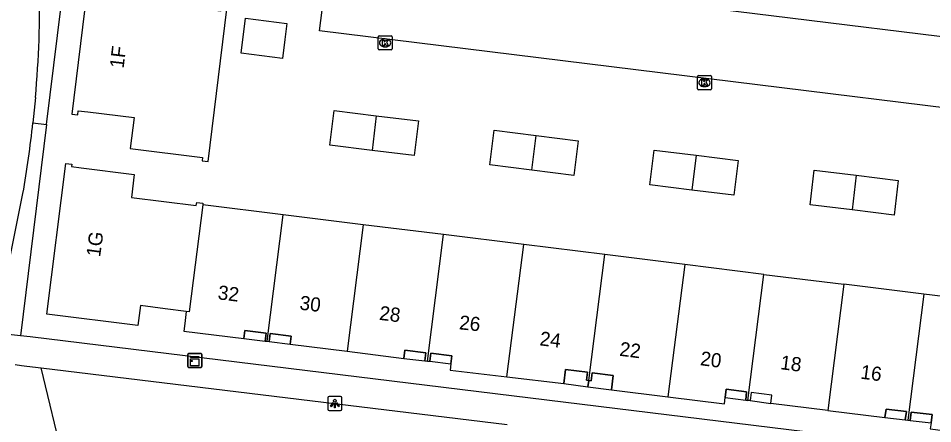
# Model space of a CAD drawing. Extents: x 161696 to 162377, y 380761 to 381673.
# Drawn here: x 162140.9 to 162205.7, y 381462.6 to 381491.3 of the extents above; entities that cross this region are included whole.
import ezdxf

# ---------------------------------------------------------------- set-up
doc = ezdxf.new("R2010")
doc.units = 0
for name, color, linetype in [('IMGEO_Groenvoorziening', 7, 'Continuous'), ('IMGEO_Haag', 7, 'Continuous'), ('IMGEO_Kast', 7, 'Continuous'), ('IMGEO_Kolk', 7, 'Continuous'), ('IMGEO_Lichtpunt', 7, 'Continuous'), ('IMGEO_Pand', 7, 'Continuous'), ('IMGEO_Pand_nummerreeks', 7, 'Continuous'), ('IMGEO_Pand_overbouw', 7, 'Continuous'), ('IMGEO_Voetpad_open', 7, 'Continuous')]:
    doc.layers.add(name, color=color, linetype=linetype)

msp = doc.modelspace()

# ---------------------------------------------------------------- linework, layer by layer
at = {"layer": 'IMGEO_Groenvoorziening'}
for points in [[(162142.857, 381483.773), (162147.501, 381521.45)], [(162142.857, 381483.773), (162141.011, 381468.8)], [(162141.889, 381483.902), (162142.857, 381483.773)]]:
    msp.add_lwpolyline(points, dxfattribs=at)
at = {"layer": 'IMGEO_Haag'}
msp.add_lwpolyline([(162144.062, 381459.948), (162142.472, 381466.533)], dxfattribs=at)
at = {"layer": 'IMGEO_Kast'}
for p, q in [((162152.865, 381466.621), (162152.865, 381467.462)), ((162152.865, 381467.462), (162152.865, 381466.621)), ((162152.94, 381467.546), (162153.781, 381467.546)), ((162153.781, 381467.546), (162152.94, 381467.546)), ((162153.865, 381467.471), (162153.865, 381466.63)), ((162153.865, 381466.63), (162153.865, 381467.471)), ((162153.79, 381466.546), (162152.949, 381466.546)), ((162152.949, 381466.546), (162153.79, 381466.546))]:
    msp.add_line(p, q, dxfattribs=at)
for points in [[(162153.06, 381467.336), (162153.66, 381467.336), (162153.66, 381467.251), (162153.06, 381467.251), (162153.06, 381467.336)], [(162153.06, 381467.161), (162153.66, 381467.161), (162153.66, 381466.672), (162153.06, 381466.672), (162153.06, 381467.161)]]:
    msp.add_lwpolyline(points, dxfattribs=at)
msp.add_circle((162153.144, 381467.01), 0.0377, dxfattribs=at)
for centre, start, end in [((162152.943, 381467.468), 92.4484, 184.28452), ((162152.943, 381467.468), 92.4484, 184.28452), ((162153.787, 381467.468), 2.4484, 94.28452), ((162153.787, 381467.468), 2.4484, 94.28452), ((162152.943, 381466.624), 182.4484, 274.28452), ((162152.943, 381466.624), 182.4484, 274.28452), ((162153.787, 381466.624), 272.4484, 4.28452), ((162153.787, 381466.624), 272.4484, 4.28452)]:
    msp.add_arc(centre, 0.0779, start, end, dxfattribs=at)
at = {"layer": 'IMGEO_Kolk'}
for p, q in [((162166.358, 381489.133), (162166.358, 381489.985)), ((162166.433, 381490.059), (162167.285, 381490.059)), ((162167.359, 381489.985), (162167.359, 381489.133)), ((162166.869, 381489.279), (162166.844, 381489.279)), ((162166.846, 381489.839), (162166.871, 381489.839)), ((162167.285, 381489.059), (162166.433, 381489.059)), ((162189, 381486.314), (162189, 381487.166)), ((162189.075, 381487.24), (162189.927, 381487.24)), ((162189.488, 381487.02), (162189.513, 381487.02)), ((162190.001, 381487.166), (162190.001, 381486.314)), ((162189.927, 381486.24), (162189.075, 381486.24)), ((162189.511, 381486.46), (162189.486, 381486.46))]:
    msp.add_line(p, q, dxfattribs=at)
for points in [[(162166.358, 381489.133), (162166.358, 381489.985)], [(162166.433, 381490.059), (162167.285, 381490.059)], [(162167.359, 381489.985), (162167.359, 381489.133)], [(162166.679, 381489.759), (162166.802, 381489.759), (162166.802, 381489.608), (162166.932, 381489.759), (162167.096, 381489.759), (162166.95, 381489.608), (162167.103, 381489.359), (162166.951, 381489.359), (162166.866, 381489.523), (162166.802, 381489.456), (162166.802, 381489.359), (162166.679, 381489.359), (162166.679, 381489.759)], [(162167.285, 381489.059), (162166.433, 381489.059)], [(162189, 381486.314), (162189, 381487.166)], [(162189.075, 381487.24), (162189.927, 381487.24)], [(162189.321, 381486.94), (162189.444, 381486.94), (162189.444, 381486.789), (162189.574, 381486.94), (162189.738, 381486.94), (162189.592, 381486.789), (162189.745, 381486.54), (162189.593, 381486.54), (162189.508, 381486.704), (162189.444, 381486.637), (162189.444, 381486.54), (162189.321, 381486.54), (162189.321, 381486.94)], [(162190.001, 381487.166), (162190.001, 381486.314)], [(162189.927, 381486.24), (162189.075, 381486.24)]]:
    msp.add_lwpolyline(points, dxfattribs=at)
for centre, start, end in [((162166.435, 381489.983), 91.55205, 178.44795), ((162166.435, 381489.983), 91.55205, 178.44795), ((162167.283, 381489.983), 1.55205, 88.44795), ((162167.283, 381489.983), 1.55205, 88.44795), ((162166.435, 381489.135), 181.55205, 268.44795), ((162166.435, 381489.135), 181.55205, 268.44795), ((162167.283, 381489.135), 271.55205, 358.44795), ((162167.283, 381489.135), 271.55205, 358.44795), ((162189.077, 381487.164), 91.55205, 178.44795), ((162189.077, 381487.164), 91.55205, 178.44795), ((162189.925, 381487.164), 1.55205, 88.44795), ((162189.925, 381487.164), 1.55205, 88.44795), ((162189.077, 381486.316), 181.55205, 268.44795), ((162189.077, 381486.316), 181.55205, 268.44795), ((162189.925, 381486.316), 271.55205, 358.44795), ((162189.925, 381486.316), 271.55205, 358.44795)]:
    msp.add_arc(centre, 0.0765, start, end, dxfattribs=at)
for centre, major_axis, ratio, start_param, end_param in [((162166.845, 381489.559), (-0.387, 0.002), 0.722429, 4.712389, 7.853982), ((162166.87, 381489.559), (-0.39, 0.002), 0.717154, 1.570796, 4.712389), ((162189.487, 381486.74), (-0.387, 0.002), 0.722429, 4.712389, 7.853982), ((162189.512, 381486.74), (-0.39, 0.002), 0.717154, 1.570796, 4.712389)]:
    msp.add_ellipse(centre, major_axis=major_axis, ratio=ratio, start_param=start_param, end_param=end_param, dxfattribs=at)
at = {"layer": 'IMGEO_Lichtpunt'}
for p, q in [((162162.799, 381464.398), (162162.799, 381463.591)), ((162162.799, 381464.398), (162162.799, 381463.591)), ((162163.701, 381464.493), (162162.893, 381464.493)), ((162163.701, 381464.493), (162162.893, 381464.493)), ((162163.795, 381463.591), (162163.795, 381464.398)), ((162163.795, 381463.591), (162163.795, 381464.398)), ((162162.893, 381463.497), (162163.701, 381463.497)), ((162162.893, 381463.497), (162163.701, 381463.497))]:
    msp.add_line(p, q, dxfattribs=at)
for points in [[(162163.173, 381464.062), (162163.212, 381464.034), (162163.024, 381463.772), (162162.986, 381463.799), (162163.173, 381464.062)], [(162163.275, 381464.014), (162163.322, 381464.014), (162163.322, 381463.692), (162163.275, 381463.692), (162163.275, 381464.014)], [(162163.385, 381464.034), (162163.423, 381464.061), (162163.61, 381463.799), (162163.571, 381463.771), (162163.385, 381464.034)]]:
    msp.add_lwpolyline(points, dxfattribs=at)
msp.add_circle((162163.298, 381464.196), 0.0994, dxfattribs=at)
for centre, start, end in [((162162.893, 381464.398), 90, 180), ((162162.893, 381464.398), 90, 180), ((162163.701, 381464.398), 0, 90), ((162163.701, 381464.398), 0, 90), ((162162.893, 381463.591), 180, 270), ((162162.893, 381463.591), 180, 270), ((162163.701, 381463.591), 270, 0), ((162163.701, 381463.591), 270, 360)]:
    msp.add_arc(centre, 0.0946, start, end, dxfattribs=at)
at = {"layer": 'IMGEO_Pand'}
for points in [[(162146.792, 381492.849), (162146.104, 381492.935), (162146.127, 381493.161), (162145.703, 381493.211), (162144.64, 381484.51), (162145.067, 381484.457), (162145.103, 381484.755), (162145.788, 381484.67), (162149.067, 381484.263), (162148.79, 381482.081), (162153.919, 381481.429), (162153.891, 381481.211), (162154.325, 381481.156), (162155.637, 381491.96), (162155.219, 381492.023), (162155.186, 381491.802), (162146.792, 381492.849)], [(162159.591, 381488.462), (162156.645, 381488.828), (162156.953, 381491.301), (162159.898, 381490.935), (162159.757, 381489.797), (162159.591, 381488.462)], [(162165.936, 381481.938), (162162.945, 381482.304), (162163.247, 381484.766), (162166.237, 381484.4)], [(162166.237, 381484.4), (162169.228, 381484.034), (162168.926, 381481.572), (162165.936, 381481.938)], [(162166.237, 381484.4), (162165.936, 381481.938)], [(162177.262, 381480.534), (162174.289, 381480.905), (162174.596, 381483.366), (162177.563, 381482.996)], [(162177.563, 381482.996), (162180.542, 381482.624), (162180.235, 381480.163), (162177.262, 381480.534)], [(162177.262, 381480.534), (162177.563, 381482.996)], [(162188.616, 381479.13), (162185.638, 381479.497), (162185.942, 381481.959), (162188.918, 381481.592)], [(162188.918, 381481.592), (162191.898, 381481.225), (162191.594, 381478.763), (162188.616, 381479.13)], [(162188.918, 381481.592), (162188.616, 381479.13)], [(162152.764, 381470.528), (162151.266, 381470.718), (162149.512, 381470.94), (162149.339, 381469.54), (162142.887, 381470.338), (162144.213, 381481.013), (162144.639, 381480.96), (162144.62, 381480.801), (162145.302, 381480.714), (162149.073, 381480.234), (162148.869, 381478.597), (162153.474, 381478.025), (162153.502, 381478.25), (162153.939, 381478.196), (162153.925, 381478.086)], [(162199.963, 381477.716), (162196.984, 381478.08), (162197.285, 381480.542), (162200.264, 381480.178)], [(162200.264, 381480.178), (162203.243, 381479.814), (162202.942, 381477.352), (162199.963, 381477.716)], [(162200.264, 381480.178), (162199.963, 381477.716)], [(162153.925, 381478.086), (162152.963, 381470.503), (162152.764, 381470.528)], [(162159.626, 381477.379), (162153.925, 381478.086)], [(162158.491, 381468.41), (162159.626, 381477.379)], [(162165.298, 381476.675), (162159.626, 381477.379)], [(162165.298, 381476.675), (162164.162, 381467.698)], [(162170.99, 381475.969), (162165.298, 381476.675)], [(162169.857, 381467.011), (162170.99, 381475.969)], [(162176.686, 381475.262), (162170.99, 381475.969)], [(162175.5, 381465.89), (162176.686, 381475.262)], [(162182.429, 381474.549), (162176.686, 381475.262)], [(162181.299, 381465.626), (162182.429, 381474.549)], [(162188.097, 381473.846), (162182.429, 381474.549)], [(162188.097, 381473.846), (162186.911, 381464.473)], [(162193.71, 381473.149), (162188.097, 381473.846)], [(162192.58, 381464.22), (162193.71, 381473.149)], [(162193.71, 381473.149), (162199.385, 381472.448)], [(162199.385, 381472.448), (162198.252, 381463.496)], [(162205.043, 381471.753), (162199.385, 381472.448)], [(162205.043, 381471.753), (162203.913, 381462.827)], [(162210.728, 381471.054), (162205.043, 381471.753)], [(162152.764, 381470.528), (162152.653, 381469.669), (162152.582, 381469.124), (162156.855, 381468.602), (162156.926, 381469.177), (162158.419, 381468.995), (162158.349, 381468.429), (162158.491, 381468.41)], [(162158.491, 381468.41), (162158.633, 381468.391), (162158.7, 381468.96), (162160.199, 381468.773), (162160.128, 381468.197), (162164.162, 381467.698)], [(162164.162, 381467.698), (162168.197, 381467.2), (162168.268, 381467.776), (162169.744, 381467.593), (162169.675, 381467.032), (162169.857, 381467.011)], [(162169.857, 381467.011), (162170.039, 381466.989), (162170.108, 381467.565), (162171.597, 381467.386), (162171.528, 381466.815), (162171.475, 381466.373), (162175.5, 381465.89)], [(162175.5, 381465.89), (162179.524, 381465.406), (162179.645, 381466.419), (162181.197, 381466.226), (162181.126, 381465.651), (162181.299, 381465.626)], [(162181.299, 381465.626), (162181.473, 381465.601), (162181.544, 381466.177), (162183.032, 381465.994), (162182.906, 381464.965), (162186.911, 381464.473)], [(162186.911, 381464.473), (162190.917, 381463.981), (162190.973, 381464.436), (162191.043, 381465.007), (162192.491, 381464.821), (162192.425, 381464.238), (162192.58, 381464.22)], [(162198.252, 381463.496), (162194.205, 381463.995), (162194.278, 381464.591), (162192.8, 381464.78), (162192.734, 381464.203), (162192.58, 381464.22)], [(162198.252, 381463.496), (162202.299, 381462.997), (162202.372, 381463.592), (162203.815, 381463.429), (162203.741, 381462.849), (162203.913, 381462.827)], [(162203.913, 381462.827), (162204.086, 381462.805), (162204.152, 381463.391), (162205.64, 381463.22), (162205.566, 381462.624), (162205.513, 381462.198), (162209.544, 381461.694)]]:
    msp.add_lwpolyline(points, dxfattribs=at)
at = {"layer": 'IMGEO_Pand_overbouw'}
for points in [[(162156.855, 381468.602), (162158.349, 381468.429), (162158.419, 381468.995), (162156.926, 381469.177)], [(162158.633, 381468.391), (162160.128, 381468.197), (162160.199, 381468.773), (162158.7, 381468.96)], [(162168.197, 381467.2), (162169.675, 381467.032), (162169.744, 381467.593), (162168.268, 381467.776)], [(162171.528, 381466.815), (162171.597, 381467.386), (162170.108, 381467.565), (162170.039, 381466.989)], [(162179.524, 381465.406), (162181.243, 381465.182), (162181.299, 381465.626), (162181.126, 381465.651), (162181.197, 381466.226), (162179.645, 381466.419)], [(162182.906, 381464.965), (162183.032, 381465.994), (162181.544, 381466.177), (162181.473, 381465.601), (162181.299, 381465.626), (162181.243, 381465.182)], [(162192.425, 381464.238), (162192.491, 381464.821), (162191.043, 381465.007), (162190.973, 381464.436)], [(162192.734, 381464.203), (162194.205, 381463.995), (162194.278, 381464.591), (162192.8, 381464.78)], [(162202.299, 381462.997), (162203.741, 381462.849), (162203.815, 381463.429), (162202.372, 381463.592)], [(162204.086, 381462.805), (162205.566, 381462.624), (162205.64, 381463.22), (162204.152, 381463.391)]]:
    msp.add_lwpolyline(points, close=True, dxfattribs=at)
at = {"layer": 'IMGEO_Voetpad_open'}
for points in [[(162240.238, 381485.857), (162239.644, 381480.865), (162162.216, 381490.404), (162162.835, 381495.381), (162240.238, 381485.857)], [(162142.066, 381485.697), (162141.889, 381483.902)], [(162139.052, 381469.019), (162139.583, 381471.273), (162140.235, 381474.157), (162140.765, 381476.878), (162141.187, 381478.89)], [(162141.011, 381468.8), (162139.052, 381469.019)], [(162252.73, 381455.108), (162141.688, 381468.725), (162141.011, 381468.8)], [(162140.622, 381466.758), (162141.081, 381466.703), (162141.457, 381466.657), (162142.472, 381466.533)], [(162142.472, 381466.533), (162175.501, 381462.511)]]:
    msp.add_lwpolyline(points, dxfattribs=at)
for centre, radius, start, end in [((162070.015, 381492.302), 72.353, 354.7622, 7.69245), ((162058.105, 381493.082), 84.285, 350.30637, 353.74723)]:
    msp.add_arc(centre, radius, start, end, dxfattribs=at)

# ---------------------------------------------------------------- texts
at = {"layer": 'IMGEO_Pand_nummerreeks'}
for s, rotation, p in [('1F', 83.18921, (162148.318, 381487.72)), ('1G', 82.15582, (162146.653, 381474.353)), ('32', 352.93219, (162154.96, 381471.394)), ('30', 352.96453, (162160.758, 381470.663)), ('28', 353.0345, (162166.409, 381469.935)), ('26', 354.1588, (162172.079, 381469.262)), ('24', 352.84609, (162177.779, 381468.128)), ('22', 352.73677, (162183.438, 381467.389)), ('20', 352.33097, (162189.159, 381466.722)), ('18', 352.81907, (162194.838, 381466.435)), ('16', 352.41742, (162200.523, 381465.767))]:
    msp.add_text(s, height=1, rotation=rotation, dxfattribs=at).set_placement(p)

doc.saveas('drawing.dxf')
